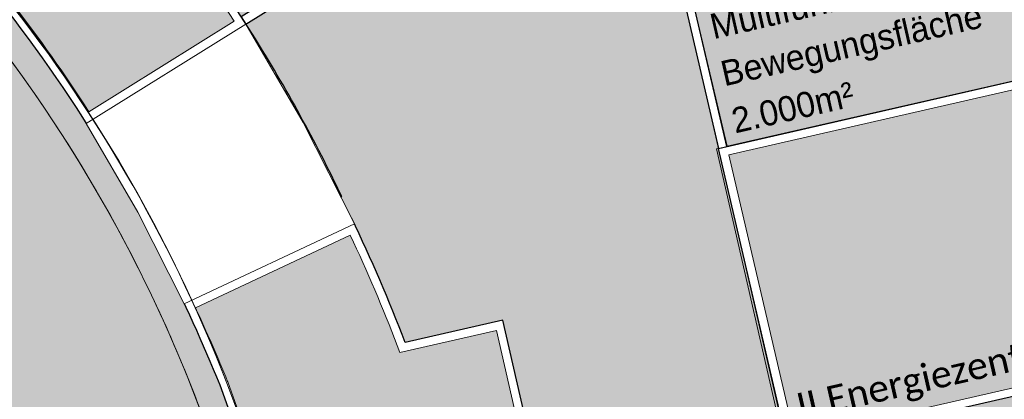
# Model space of a CAD drawing. Header units: metres. Extents: x -862 to 1262, y -354 to 644.
# Tile 294 of 315: x 20 to 78, y 306 to 328. Entities that reach past the tile are written whole.
import ezdxf

# ---------------------------------------------------------------- set-up
doc = ezdxf.new("R2010")
doc.units = ezdxf.units.M
doc.header["$LTSCALE"] = 0.5
doc.set_wipeout_variables(frame=1)
doc.layers.add('DZH_Baufelder Nord_220610', color=7, linetype='Continuous')
doc.layers.add('LPB_Freiraum_220609', color=7, linetype='Continuous')
doc.styles.add('Calibri Light', font='calibril.ttf')
doc.styles.add('Favorit Std Light', font='txt')

# ---------------------------------------------------------------- blocks, each defined once
blk = doc.blocks.new('Slab (2D)-52')
at = {"color": 255, "linetype": 'Continuous', "lineweight": 25, "transparency": 33554687}
blk.add_wipeout([(39.95293510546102, 210.4408517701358), (31.949964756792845, 202.89416603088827), (33.844867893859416, 200.8185245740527), (35.67173811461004, 198.6827599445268), (37.428668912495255, 196.4891010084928), (39.11382676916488, 194.23983705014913), (40.72545306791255, 191.93731538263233), (42.261865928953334, 189.58393889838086), (43.721461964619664, 187.18216356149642), (45.102717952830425, 184.7344958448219), (54.76868046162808, 189.98513092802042), (54.76868046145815, 189.98513092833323), (53.21278287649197, 192.74227393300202), (51.56864017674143, 195.4477220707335), (49.837968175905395, 198.09865195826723), (48.02257298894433, 200.6922971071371), (46.124349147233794, 203.2259508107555), (44.145277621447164, 205.69696896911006), (42.087423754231, 208.10277284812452), (39.95293510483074, 210.44085177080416)], dxfattribs=at)
at = {"color": 7, "linetype": 'Continuous', "lineweight": 25, "transparency": 33554687, "flags": 128}
blk.add_lwpolyline([(39.95293510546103, 210.4408517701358), (31.94996475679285, 202.8941660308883, -0.06470221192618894), (45.10271795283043, 184.7344958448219), (54.76868046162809, 189.9851309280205), (54.76868046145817, 189.9851309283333, 0.0647022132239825), (39.95293510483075, 210.4408517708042), (39.95293510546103, 210.4408517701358)], format="xyb", close=True, dxfattribs=at)
at = {"color": 255, "linetype": 'Continuous', "lineweight": 25, "transparency": 33554687}
blk.add_wipeout([(39.95293510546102, 210.4408517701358), (31.949964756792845, 202.89416603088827), (33.844867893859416, 200.8185245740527), (35.67173811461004, 198.6827599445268), (37.428668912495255, 196.4891010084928), (39.11382676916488, 194.23983705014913), (40.72545306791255, 191.93731538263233), (42.261865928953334, 189.58393889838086), (43.721461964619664, 187.18216356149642), (45.102717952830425, 184.7344958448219), (54.76868046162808, 189.98513092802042), (54.76868046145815, 189.98513092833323), (53.21278287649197, 192.74227393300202), (51.56864017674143, 195.4477220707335), (49.837968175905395, 198.09865195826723), (48.02257298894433, 200.6922971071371), (46.124349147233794, 203.2259508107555), (44.145277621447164, 205.69696896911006), (42.087423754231, 208.10277284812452), (39.95293510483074, 210.44085177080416)], dxfattribs=at)
at = {"color": 7, "linetype": 'Continuous', "lineweight": 25, "transparency": 33554687, "flags": 128}
blk.add_lwpolyline([(39.95293510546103, 210.4408517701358), (31.94996475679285, 202.8941660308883, -0.06470221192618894), (45.10271795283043, 184.7344958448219), (54.76868046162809, 189.9851309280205), (54.76868046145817, 189.9851309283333, 0.0647022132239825), (39.95293510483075, 210.4408517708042), (39.95293510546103, 210.4408517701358)], format="xyb", close=True, dxfattribs=at)
at = {"color": 255, "linetype": 'Continuous', "lineweight": 25, "transparency": 33554687}
blk.add_wipeout([(39.95293510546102, 210.4408517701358), (31.949964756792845, 202.89416603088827), (33.844867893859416, 200.8185245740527), (35.67173811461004, 198.6827599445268), (37.428668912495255, 196.4891010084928), (39.11382676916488, 194.23983705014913), (40.72545306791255, 191.93731538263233), (42.261865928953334, 189.58393889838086), (43.721461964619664, 187.18216356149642), (45.102717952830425, 184.7344958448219), (54.76868046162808, 189.98513092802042), (54.76868046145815, 189.98513092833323), (53.21278287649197, 192.74227393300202), (51.56864017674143, 195.4477220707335), (49.837968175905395, 198.09865195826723), (48.02257298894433, 200.6922971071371), (46.124349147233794, 203.2259508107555), (44.145277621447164, 205.69696896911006), (42.087423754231, 208.10277284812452), (39.95293510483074, 210.44085177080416)], dxfattribs=at)
at = {"color": 7, "linetype": 'Continuous', "lineweight": 25, "transparency": 33554687, "flags": 128}
blk.add_lwpolyline([(39.95293510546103, 210.4408517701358), (31.94996475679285, 202.8941660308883, -0.06470221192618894), (45.10271795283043, 184.7344958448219), (54.76868046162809, 189.9851309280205), (54.76868046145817, 189.9851309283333, 0.0647022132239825), (39.95293510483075, 210.4408517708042), (39.95293510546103, 210.4408517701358)], format="xyb", close=True, dxfattribs=at)
at = {"color": 255, "linetype": 'Continuous', "lineweight": 25, "transparency": 33554687}
blk.add_wipeout([(39.95293510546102, 210.4408517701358), (31.949964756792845, 202.89416603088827), (33.844867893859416, 200.8185245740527), (35.67173811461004, 198.6827599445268), (37.428668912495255, 196.4891010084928), (39.11382676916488, 194.23983705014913), (40.72545306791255, 191.93731538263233), (42.261865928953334, 189.58393889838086), (43.721461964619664, 187.18216356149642), (45.102717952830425, 184.7344958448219), (54.76868046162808, 189.98513092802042), (54.76868046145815, 189.98513092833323), (53.21278287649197, 192.74227393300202), (51.56864017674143, 195.4477220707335), (49.837968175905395, 198.09865195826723), (48.02257298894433, 200.6922971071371), (46.124349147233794, 203.2259508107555), (44.145277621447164, 205.69696896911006), (42.087423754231, 208.10277284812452), (39.95293510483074, 210.44085177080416)], dxfattribs=at)
at = {"color": 7, "linetype": 'Continuous', "lineweight": 25, "transparency": 33554687, "flags": 128}
blk.add_lwpolyline([(39.95293510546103, 210.4408517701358), (31.94996475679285, 202.8941660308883, -0.06470221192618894), (45.10271795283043, 184.7344958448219), (54.76868046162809, 189.9851309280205), (54.76868046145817, 189.9851309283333, 0.0647022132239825), (39.95293510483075, 210.4408517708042), (39.95293510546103, 210.4408517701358)], format="xyb", close=True, dxfattribs=at)
at = {"color": 255, "linetype": 'Continuous', "lineweight": 25, "transparency": 33554687}
blk.add_wipeout([(39.95293510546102, 210.4408517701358), (31.949964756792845, 202.89416603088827), (33.844867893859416, 200.8185245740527), (35.67173811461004, 198.6827599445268), (37.428668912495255, 196.4891010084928), (39.11382676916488, 194.23983705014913), (40.72545306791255, 191.93731538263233), (42.261865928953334, 189.58393889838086), (43.721461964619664, 187.18216356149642), (45.102717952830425, 184.7344958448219), (54.76868046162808, 189.98513092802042), (54.76868046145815, 189.98513092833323), (53.21278287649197, 192.74227393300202), (51.56864017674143, 195.4477220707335), (49.837968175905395, 198.09865195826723), (48.02257298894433, 200.6922971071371), (46.124349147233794, 203.2259508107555), (44.145277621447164, 205.69696896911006), (42.087423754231, 208.10277284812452), (39.95293510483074, 210.44085177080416)], dxfattribs=at)
at = {"color": 7, "linetype": 'Continuous', "lineweight": 25, "transparency": 33554687, "flags": 128}
blk.add_lwpolyline([(39.95293510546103, 210.4408517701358), (31.94996475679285, 202.8941660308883, -0.06470221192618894), (45.10271795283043, 184.7344958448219), (54.76868046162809, 189.9851309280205), (54.76868046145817, 189.9851309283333, 0.0647022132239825), (39.95293510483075, 210.4408517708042), (39.95293510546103, 210.4408517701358)], format="xyb", close=True, dxfattribs=at)
at = {"color": 255, "linetype": 'Continuous', "lineweight": 25, "transparency": 33554687}
blk.add_wipeout([(39.95293510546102, 210.4408517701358), (31.949964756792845, 202.89416603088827), (33.844867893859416, 200.8185245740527), (35.67173811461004, 198.6827599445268), (37.428668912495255, 196.4891010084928), (39.11382676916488, 194.23983705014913), (40.72545306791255, 191.93731538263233), (42.261865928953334, 189.58393889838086), (43.721461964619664, 187.18216356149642), (45.102717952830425, 184.7344958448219), (54.76868046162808, 189.98513092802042), (54.76868046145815, 189.98513092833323), (53.21278287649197, 192.74227393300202), (51.56864017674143, 195.4477220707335), (49.837968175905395, 198.09865195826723), (48.02257298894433, 200.6922971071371), (46.124349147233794, 203.2259508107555), (44.145277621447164, 205.69696896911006), (42.087423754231, 208.10277284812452), (39.95293510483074, 210.44085177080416)], dxfattribs=at)
at = {"color": 7, "linetype": 'Continuous', "lineweight": 25, "transparency": 33554687, "flags": 128}
blk.add_lwpolyline([(39.95293510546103, 210.4408517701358), (31.94996475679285, 202.8941660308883, -0.06470221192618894), (45.10271795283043, 184.7344958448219), (54.76868046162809, 189.9851309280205), (54.76868046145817, 189.9851309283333, 0.0647022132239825), (39.95293510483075, 210.4408517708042), (39.95293510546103, 210.4408517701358)], format="xyb", close=True, dxfattribs=at)
blk = doc.blocks.new('Slab (2D)-53')
at = {"color": 255, "linetype": 'Continuous', "lineweight": 25, "transparency": 33554687}
blk.add_wipeout([(57.040108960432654, 185.5523258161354), (56.452030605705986, 186.75940688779), (55.84746942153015, 187.95831749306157), (55.22653889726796, 189.14883257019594), (54.589355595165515, 190.33072863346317), (53.93603912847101, 191.50378381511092), (53.266712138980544, 192.66777790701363), (52.58150027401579, 193.8224924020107), (51.88053216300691, 194.96771053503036), (51.87259447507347, 194.962773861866), (42.53967895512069, 189.1583670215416), (42.53967895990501, 189.15836701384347), (43.00066960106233, 188.40817559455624), (43.45404418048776, 187.6533570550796), (43.89975625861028, 186.89398871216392), (44.33776018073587, 186.1301483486), (44.76801108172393, 185.3619142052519), (45.190464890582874, 184.58936497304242), (45.60507833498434, 183.81257978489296), (46.01180894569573, 183.0316382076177), (46.01180894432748, 183.03163821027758)], dxfattribs=at)
at = {"color": 7, "linetype": 'Continuous', "lineweight": 25, "transparency": 33554687, "flags": 128}
blk.add_lwpolyline([(57.04010896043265, 185.5523258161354, 0.02740940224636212), (51.88053216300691, 194.9677105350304), (51.87259447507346, 194.962773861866), (42.53967895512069, 189.1583670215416), (42.53967895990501, 189.1583670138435, -0.02024448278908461), (46.01180894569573, 183.0316382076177), (46.01180894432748, 183.0316382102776)], format="xyb", close=True, dxfattribs=at)
at = {"color": 255, "linetype": 'Continuous', "lineweight": 25, "transparency": 33554687}
blk.add_wipeout([(57.040108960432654, 185.5523258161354), (56.452030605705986, 186.75940688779), (55.84746942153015, 187.95831749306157), (55.22653889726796, 189.14883257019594), (54.589355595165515, 190.33072863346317), (53.93603912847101, 191.50378381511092), (53.266712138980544, 192.66777790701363), (52.58150027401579, 193.8224924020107), (51.88053216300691, 194.96771053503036), (51.87259447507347, 194.962773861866), (42.53967895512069, 189.1583670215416), (42.53967895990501, 189.15836701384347), (43.00066960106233, 188.40817559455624), (43.45404418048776, 187.6533570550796), (43.89975625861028, 186.89398871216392), (44.33776018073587, 186.1301483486), (44.76801108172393, 185.3619142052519), (45.190464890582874, 184.58936497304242), (45.60507833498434, 183.81257978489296), (46.01180894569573, 183.0316382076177), (46.01180894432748, 183.03163821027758)], dxfattribs=at)
at = {"color": 7, "linetype": 'Continuous', "lineweight": 25, "transparency": 33554687, "flags": 128}
blk.add_lwpolyline([(57.04010896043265, 185.5523258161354, 0.02740940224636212), (51.88053216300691, 194.9677105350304), (51.87259447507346, 194.962773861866), (42.53967895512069, 189.1583670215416), (42.53967895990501, 189.1583670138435, -0.02024448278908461), (46.01180894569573, 183.0316382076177), (46.01180894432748, 183.0316382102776)], format="xyb", close=True, dxfattribs=at)
at = {"color": 255, "linetype": 'Continuous', "lineweight": 25, "transparency": 33554687}
blk.add_wipeout([(57.040108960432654, 185.5523258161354), (56.452030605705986, 186.75940688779), (55.84746942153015, 187.95831749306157), (55.22653889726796, 189.14883257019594), (54.589355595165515, 190.33072863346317), (53.93603912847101, 191.50378381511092), (53.266712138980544, 192.66777790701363), (52.58150027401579, 193.8224924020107), (51.88053216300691, 194.96771053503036), (51.87259447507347, 194.962773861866), (42.53967895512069, 189.1583670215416), (42.53967895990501, 189.15836701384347), (43.00066960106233, 188.40817559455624), (43.45404418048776, 187.6533570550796), (43.89975625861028, 186.89398871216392), (44.33776018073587, 186.1301483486), (44.76801108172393, 185.3619142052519), (45.190464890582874, 184.58936497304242), (45.60507833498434, 183.81257978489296), (46.01180894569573, 183.0316382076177), (46.01180894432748, 183.03163821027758)], dxfattribs=at)
at = {"color": 7, "linetype": 'Continuous', "lineweight": 25, "transparency": 33554687, "flags": 128}
blk.add_lwpolyline([(57.04010896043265, 185.5523258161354, 0.02740940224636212), (51.88053216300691, 194.9677105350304), (51.87259447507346, 194.962773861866), (42.53967895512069, 189.1583670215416), (42.53967895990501, 189.1583670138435, -0.02024448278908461), (46.01180894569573, 183.0316382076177), (46.01180894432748, 183.0316382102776)], format="xyb", close=True, dxfattribs=at)
at = {"color": 255, "linetype": 'Continuous', "lineweight": 25, "transparency": 33554687}
blk.add_wipeout([(57.040108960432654, 185.5523258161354), (56.452030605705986, 186.75940688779), (55.84746942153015, 187.95831749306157), (55.22653889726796, 189.14883257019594), (54.589355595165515, 190.33072863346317), (53.93603912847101, 191.50378381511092), (53.266712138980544, 192.66777790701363), (52.58150027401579, 193.8224924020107), (51.88053216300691, 194.96771053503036), (51.87259447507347, 194.962773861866), (42.53967895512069, 189.1583670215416), (42.53967895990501, 189.15836701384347), (43.00066960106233, 188.40817559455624), (43.45404418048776, 187.6533570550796), (43.89975625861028, 186.89398871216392), (44.33776018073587, 186.1301483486), (44.76801108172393, 185.3619142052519), (45.190464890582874, 184.58936497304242), (45.60507833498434, 183.81257978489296), (46.01180894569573, 183.0316382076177), (46.01180894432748, 183.03163821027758)], dxfattribs=at)
at = {"color": 7, "linetype": 'Continuous', "lineweight": 25, "transparency": 33554687, "flags": 128}
blk.add_lwpolyline([(57.04010896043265, 185.5523258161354, 0.02740940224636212), (51.88053216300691, 194.9677105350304), (51.87259447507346, 194.962773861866), (42.53967895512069, 189.1583670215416), (42.53967895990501, 189.1583670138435, -0.02024448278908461), (46.01180894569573, 183.0316382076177), (46.01180894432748, 183.0316382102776)], format="xyb", close=True, dxfattribs=at)
at = {"color": 255, "linetype": 'Continuous', "lineweight": 25, "transparency": 33554687}
blk.add_wipeout([(57.040108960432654, 185.5523258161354), (56.452030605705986, 186.75940688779), (55.84746942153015, 187.95831749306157), (55.22653889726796, 189.14883257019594), (54.589355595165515, 190.33072863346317), (53.93603912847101, 191.50378381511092), (53.266712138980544, 192.66777790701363), (52.58150027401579, 193.8224924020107), (51.88053216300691, 194.96771053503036), (51.87259447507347, 194.962773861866), (42.53967895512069, 189.1583670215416), (42.53967895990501, 189.15836701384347), (43.00066960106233, 188.40817559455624), (43.45404418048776, 187.6533570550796), (43.89975625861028, 186.89398871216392), (44.33776018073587, 186.1301483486), (44.76801108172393, 185.3619142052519), (45.190464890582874, 184.58936497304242), (45.60507833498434, 183.81257978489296), (46.01180894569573, 183.0316382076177), (46.01180894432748, 183.03163821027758)], dxfattribs=at)
at = {"color": 7, "linetype": 'Continuous', "lineweight": 25, "transparency": 33554687, "flags": 128}
blk.add_lwpolyline([(57.04010896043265, 185.5523258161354, 0.02740940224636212), (51.88053216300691, 194.9677105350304), (51.87259447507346, 194.962773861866), (42.53967895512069, 189.1583670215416), (42.53967895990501, 189.1583670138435, -0.02024448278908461), (46.01180894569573, 183.0316382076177), (46.01180894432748, 183.0316382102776)], format="xyb", close=True, dxfattribs=at)
at = {"color": 255, "linetype": 'Continuous', "lineweight": 25, "transparency": 33554687}
blk.add_wipeout([(57.040108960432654, 185.5523258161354), (56.452030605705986, 186.75940688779), (55.84746942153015, 187.95831749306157), (55.22653889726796, 189.14883257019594), (54.589355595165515, 190.33072863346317), (53.93603912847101, 191.50378381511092), (53.266712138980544, 192.66777790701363), (52.58150027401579, 193.8224924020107), (51.88053216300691, 194.96771053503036), (51.87259447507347, 194.962773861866), (42.53967895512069, 189.1583670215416), (42.53967895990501, 189.15836701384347), (43.00066960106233, 188.40817559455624), (43.45404418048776, 187.6533570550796), (43.89975625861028, 186.89398871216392), (44.33776018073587, 186.1301483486), (44.76801108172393, 185.3619142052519), (45.190464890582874, 184.58936497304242), (45.60507833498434, 183.81257978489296), (46.01180894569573, 183.0316382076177), (46.01180894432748, 183.03163821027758)], dxfattribs=at)
at = {"color": 7, "linetype": 'Continuous', "lineweight": 25, "transparency": 33554687, "flags": 128}
blk.add_lwpolyline([(57.04010896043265, 185.5523258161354, 0.02740940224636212), (51.88053216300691, 194.9677105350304), (51.87259447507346, 194.962773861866), (42.53967895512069, 189.1583670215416), (42.53967895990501, 189.1583670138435, -0.02024448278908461), (46.01180894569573, 183.0316382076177), (46.01180894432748, 183.0316382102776)], format="xyb", close=True, dxfattribs=at)
blk = doc.blocks.new('Slab (2D)-60')
at = {"color": 255, "linetype": 'Continuous', "lineweight": 25, "transparency": 33554687}
blk.add_wipeout([(75.29929442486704, 206.75992884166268), (74.3737033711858, 210.5479153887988), (73.96905299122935, 210.2955863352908), (79.06171778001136, 188.37551559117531), (79.54874641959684, 188.48866639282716), (75.30068031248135, 206.77337851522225)], dxfattribs=at)
at = {"color": 7, "linetype": 'Continuous', "lineweight": 25, "transparency": 33554687, "flags": 128}
blk.add_lwpolyline([(75.29929442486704, 206.7599288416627), (74.3737033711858, 210.5479153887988), (73.96905299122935, 210.2955863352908), (79.06171778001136, 188.3755155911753), (79.54874641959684, 188.4886663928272), (75.30068031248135, 206.7733785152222)], dxfattribs=at)
blk = doc.blocks.new('Slab (2D)-65')
at = {"color": 255, "linetype": 'Continuous', "lineweight": 25, "transparency": 33554687}
blk.add_wipeout([(66.45550639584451, 178.32488153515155), (60.746506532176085, 177.01976118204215), (60.38895338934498, 177.93885170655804), (60.022169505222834, 178.85429762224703), (59.64619202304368, 179.7660062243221), (59.26105901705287, 180.673885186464), (58.86680948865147, 181.57784257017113), (58.46348336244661, 182.47778683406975), (58.051121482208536, 183.37362684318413), (57.62976560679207, 184.265271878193), (46.60168411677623, 181.74421816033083), (47.04985805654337, 180.8606030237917), (47.4879402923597, 179.97194136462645), (47.915874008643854, 179.07834843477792), (48.333603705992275, 178.17994012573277), (48.741075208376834, 177.27683295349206), (49.13823567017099, 176.3691440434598), (49.52503358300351, 175.45699111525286), (49.90141878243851, 174.54049246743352), (51.440136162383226, 170.22781600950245), (52.61072254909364, 165.81286526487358), (53.06462818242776, 163.98044484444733), (59.61909159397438, 165.47884453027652), (68.90688282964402, 167.60159591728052)], dxfattribs=at)
at = {"color": 7, "linetype": 'Continuous', "lineweight": 25, "transparency": 33554687, "flags": 128}
blk.add_lwpolyline([(66.4555063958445, 178.3248815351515), (60.74650653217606, 177.0197611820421, 0.02012913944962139), (57.62976560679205, 184.265271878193), (46.60168411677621, 181.7442181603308, -0.02278050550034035), (49.9014187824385, 174.5404924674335), (51.4401361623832, 170.2278160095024), (52.61072254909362, 165.8128652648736), (53.06462818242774, 163.9804448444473), (59.61909159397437, 165.4788445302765), (68.90688282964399, 167.6015959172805)], format="xyb", close=True, dxfattribs=at)
at = {"color": 255, "linetype": 'Continuous', "lineweight": 25, "transparency": 33554687}
blk.add_wipeout([(66.45550639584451, 178.32488153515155), (60.746506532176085, 177.01976118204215), (60.38895338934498, 177.93885170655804), (60.022169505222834, 178.85429762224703), (59.64619202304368, 179.7660062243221), (59.26105901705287, 180.673885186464), (58.86680948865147, 181.57784257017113), (58.46348336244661, 182.47778683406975), (58.051121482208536, 183.37362684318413), (57.62976560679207, 184.265271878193), (46.60168411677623, 181.74421816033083), (47.04985805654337, 180.8606030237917), (47.4879402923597, 179.97194136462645), (47.915874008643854, 179.07834843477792), (48.333603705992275, 178.17994012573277), (48.741075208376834, 177.27683295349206), (49.13823567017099, 176.3691440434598), (49.52503358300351, 175.45699111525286), (49.90141878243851, 174.54049246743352), (51.440136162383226, 170.22781600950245), (52.61072254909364, 165.81286526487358), (53.06462818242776, 163.98044484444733), (59.61909159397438, 165.47884453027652), (68.90688282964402, 167.60159591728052)], dxfattribs=at)
at = {"color": 7, "linetype": 'Continuous', "lineweight": 25, "transparency": 33554687, "flags": 128}
blk.add_lwpolyline([(66.4555063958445, 178.3248815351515), (60.74650653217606, 177.0197611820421, 0.02012913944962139), (57.62976560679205, 184.265271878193), (46.60168411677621, 181.7442181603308, -0.02278050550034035), (49.9014187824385, 174.5404924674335), (51.4401361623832, 170.2278160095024), (52.61072254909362, 165.8128652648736), (53.06462818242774, 163.9804448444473), (59.61909159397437, 165.4788445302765), (68.90688282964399, 167.6015959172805)], format="xyb", close=True, dxfattribs=at)
at = {"color": 255, "linetype": 'Continuous', "lineweight": 25, "transparency": 33554687}
blk.add_wipeout([(66.45550639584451, 178.32488153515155), (60.746506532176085, 177.01976118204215), (60.38895338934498, 177.93885170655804), (60.022169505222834, 178.85429762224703), (59.64619202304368, 179.7660062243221), (59.26105901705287, 180.673885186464), (58.86680948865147, 181.57784257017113), (58.46348336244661, 182.47778683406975), (58.051121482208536, 183.37362684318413), (57.62976560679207, 184.265271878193), (46.60168411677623, 181.74421816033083), (47.04985805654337, 180.8606030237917), (47.4879402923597, 179.97194136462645), (47.915874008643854, 179.07834843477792), (48.333603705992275, 178.17994012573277), (48.741075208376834, 177.27683295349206), (49.13823567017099, 176.3691440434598), (49.52503358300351, 175.45699111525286), (49.90141878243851, 174.54049246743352), (51.440136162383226, 170.22781600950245), (52.61072254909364, 165.81286526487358), (53.06462818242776, 163.98044484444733), (59.61909159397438, 165.47884453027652), (68.90688282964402, 167.60159591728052)], dxfattribs=at)
at = {"color": 7, "linetype": 'Continuous', "lineweight": 25, "transparency": 33554687, "flags": 128}
blk.add_lwpolyline([(66.4555063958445, 178.3248815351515), (60.74650653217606, 177.0197611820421, 0.02012913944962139), (57.62976560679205, 184.265271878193), (46.60168411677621, 181.7442181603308, -0.02278050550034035), (49.9014187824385, 174.5404924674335), (51.4401361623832, 170.2278160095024), (52.61072254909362, 165.8128652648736), (53.06462818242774, 163.9804448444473), (59.61909159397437, 165.4788445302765), (68.90688282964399, 167.6015959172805)], format="xyb", close=True, dxfattribs=at)
at = {"color": 255, "linetype": 'Continuous', "lineweight": 25, "transparency": 33554687}
blk.add_wipeout([(66.45550639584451, 178.32488153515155), (60.746506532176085, 177.01976118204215), (60.38895338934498, 177.93885170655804), (60.022169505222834, 178.85429762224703), (59.64619202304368, 179.7660062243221), (59.26105901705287, 180.673885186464), (58.86680948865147, 181.57784257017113), (58.46348336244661, 182.47778683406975), (58.051121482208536, 183.37362684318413), (57.62976560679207, 184.265271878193), (46.60168411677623, 181.74421816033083), (47.04985805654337, 180.8606030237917), (47.4879402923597, 179.97194136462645), (47.915874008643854, 179.07834843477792), (48.333603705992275, 178.17994012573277), (48.741075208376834, 177.27683295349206), (49.13823567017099, 176.3691440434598), (49.52503358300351, 175.45699111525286), (49.90141878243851, 174.54049246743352), (51.440136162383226, 170.22781600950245), (52.61072254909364, 165.81286526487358), (53.06462818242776, 163.98044484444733), (59.61909159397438, 165.47884453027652), (68.90688282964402, 167.60159591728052)], dxfattribs=at)
at = {"color": 7, "linetype": 'Continuous', "lineweight": 25, "transparency": 33554687, "flags": 128}
blk.add_lwpolyline([(66.4555063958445, 178.3248815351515), (60.74650653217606, 177.0197611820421, 0.02012913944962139), (57.62976560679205, 184.265271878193), (46.60168411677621, 181.7442181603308, -0.02278050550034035), (49.9014187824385, 174.5404924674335), (51.4401361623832, 170.2278160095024), (52.61072254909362, 165.8128652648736), (53.06462818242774, 163.9804448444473), (59.61909159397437, 165.4788445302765), (68.90688282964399, 167.6015959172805)], format="xyb", close=True, dxfattribs=at)
at = {"color": 255, "linetype": 'Continuous', "lineweight": 25, "transparency": 33554687}
blk.add_wipeout([(66.45550639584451, 178.32488153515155), (60.746506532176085, 177.01976118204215), (60.38895338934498, 177.93885170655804), (60.022169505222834, 178.85429762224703), (59.64619202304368, 179.7660062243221), (59.26105901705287, 180.673885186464), (58.86680948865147, 181.57784257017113), (58.46348336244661, 182.47778683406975), (58.051121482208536, 183.37362684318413), (57.62976560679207, 184.265271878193), (46.60168411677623, 181.74421816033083), (47.04985805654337, 180.8606030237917), (47.4879402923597, 179.97194136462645), (47.915874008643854, 179.07834843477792), (48.333603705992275, 178.17994012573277), (48.741075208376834, 177.27683295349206), (49.13823567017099, 176.3691440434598), (49.52503358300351, 175.45699111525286), (49.90141878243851, 174.54049246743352), (51.440136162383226, 170.22781600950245), (52.61072254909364, 165.81286526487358), (53.06462818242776, 163.98044484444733), (59.61909159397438, 165.47884453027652), (68.90688282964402, 167.60159591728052)], dxfattribs=at)
at = {"color": 7, "linetype": 'Continuous', "lineweight": 25, "transparency": 33554687, "flags": 128}
blk.add_lwpolyline([(66.4555063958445, 178.3248815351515), (60.74650653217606, 177.0197611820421, 0.02012913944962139), (57.62976560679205, 184.265271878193), (46.60168411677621, 181.7442181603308, -0.02278050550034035), (49.9014187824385, 174.5404924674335), (51.4401361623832, 170.2278160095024), (52.61072254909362, 165.8128652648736), (53.06462818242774, 163.9804448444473), (59.61909159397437, 165.4788445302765), (68.90688282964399, 167.6015959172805)], format="xyb", close=True, dxfattribs=at)
at = {"color": 255, "linetype": 'Continuous', "lineweight": 25, "transparency": 33554687}
blk.add_wipeout([(66.45550639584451, 178.32488153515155), (60.746506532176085, 177.01976118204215), (60.38895338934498, 177.93885170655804), (60.022169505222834, 178.85429762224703), (59.64619202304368, 179.7660062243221), (59.26105901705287, 180.673885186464), (58.86680948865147, 181.57784257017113), (58.46348336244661, 182.47778683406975), (58.051121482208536, 183.37362684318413), (57.62976560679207, 184.265271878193), (46.60168411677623, 181.74421816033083), (47.04985805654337, 180.8606030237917), (47.4879402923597, 179.97194136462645), (47.915874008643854, 179.07834843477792), (48.333603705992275, 178.17994012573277), (48.741075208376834, 177.27683295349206), (49.13823567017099, 176.3691440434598), (49.52503358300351, 175.45699111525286), (49.90141878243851, 174.54049246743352), (51.440136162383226, 170.22781600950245), (52.61072254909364, 165.81286526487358), (53.06462818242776, 163.98044484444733), (59.61909159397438, 165.47884453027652), (68.90688282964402, 167.60159591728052)], dxfattribs=at)
at = {"color": 7, "linetype": 'Continuous', "lineweight": 25, "transparency": 33554687, "flags": 128}
blk.add_lwpolyline([(66.4555063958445, 178.3248815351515), (60.74650653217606, 177.0197611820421, 0.02012913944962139), (57.62976560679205, 184.265271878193), (46.60168411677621, 181.7442181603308, -0.02278050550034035), (49.9014187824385, 174.5404924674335), (51.4401361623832, 170.2278160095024), (52.61072254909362, 165.8128652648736), (53.06462818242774, 163.9804448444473), (59.61909159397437, 165.4788445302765), (68.90688282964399, 167.6015959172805)], format="xyb", close=True, dxfattribs=at)
blk = doc.blocks.new('6x11 schräg-2 (2D)')
at = {"color": 255, "linetype": 'Continuous', "lineweight": 18, "transparency": 33554687}
blk.add_wipeout([(-12.717931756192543, -4.594049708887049), (-12.91573411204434, 2.0594156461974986), (-12.717931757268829, 8.712881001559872), (-1.7373587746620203, 8.059415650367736), (-1.9157341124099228, 2.059415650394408), (-1.7373587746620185, -3.940584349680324)], dxfattribs=at)
at = {"color": 251, "linetype": 'Continuous', "lineweight": 18, "true_color": 0x4f4f4f, "transparency": 33554687, "flags": 128}
blk.add_lwpolyline([(-12.71793175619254, -4.594049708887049), (-12.91573411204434, 2.059415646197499), (-12.71793175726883, 8.712881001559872), (-1.737358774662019, 8.059415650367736), (-1.915734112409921, 2.059415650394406), (-1.737358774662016, -3.940584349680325)], close=True, dxfattribs=at)
blk = doc.blocks.new('Slab (2D)-67')
at = {"color": 255, "linetype": 'Continuous', "lineweight": 9, "transparency": 33554687}
blk.add_wipeout([(83.1399802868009, 170.84379080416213), (108.23252777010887, 176.58509127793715), (104.1542652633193, 194.11681606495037), (79.06171778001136, 188.37551559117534)], dxfattribs=at)
at = {"color": 8, "linetype": 'Continuous', "lineweight": 9, "true_color": 0x777777, "transparency": 33554687, "flags": 128}
blk.add_lwpolyline([(83.13998028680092, 170.8437908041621), (108.2325277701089, 176.5850912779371), (104.1542652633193, 194.1168160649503), (79.06171778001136, 188.3755155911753)], close=True, dxfattribs=at)
at = {"color": 255, "linetype": 'Continuous', "lineweight": 9, "transparency": 33554687}
blk.add_wipeout([(83.1399802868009, 170.84379080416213), (108.23252777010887, 176.58509127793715), (104.1542652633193, 194.11681606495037), (79.06171778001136, 188.37551559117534)], dxfattribs=at)
at = {"color": 8, "linetype": 'Continuous', "lineweight": 9, "true_color": 0x777777, "transparency": 33554687, "flags": 128}
blk.add_lwpolyline([(83.13998028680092, 170.8437908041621), (108.2325277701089, 176.5850912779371), (104.1542652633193, 194.1168160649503), (79.06171778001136, 188.3755155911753)], close=True, dxfattribs=at)
at = {"color": 255, "linetype": 'Continuous', "lineweight": 9, "transparency": 33554687}
blk.add_wipeout([(83.1399802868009, 170.84379080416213), (108.23252777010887, 176.58509127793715), (104.1542652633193, 194.11681606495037), (79.06171778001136, 188.37551559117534)], dxfattribs=at)
at = {"color": 8, "linetype": 'Continuous', "lineweight": 9, "true_color": 0x777777, "transparency": 33554687, "flags": 128}
blk.add_lwpolyline([(83.13998028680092, 170.8437908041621), (108.2325277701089, 176.5850912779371), (104.1542652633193, 194.1168160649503), (79.06171778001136, 188.3755155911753)], close=True, dxfattribs=at)
blk = doc.blocks.new('Group-23')
at = {"color": 8, "true_color": 0x777777, "transparency": 33554687}
blk.add_blockref('Slab (2D)-67', (0, 0), dxfattribs=at)
at = {"color": 255, "linetype": 'Continuous', "lineweight": 25, "transparency": 33554687}
blk.add_wipeout([(79.06171778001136, 188.37551559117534), (104.1542652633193, 194.11681606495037), (108.23252777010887, 176.58509127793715), (83.1399802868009, 170.84379080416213)], dxfattribs=at)
at = {"linetype": 'Continuous', "lineweight": 0, "true_color": 0xfbf8f0, "transparency": 33554661}
blk.add_hatch(color=7, dxfattribs=at).paths.add_polyline_path([(79.66055727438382, 187.9994952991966), (103.7782449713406, 193.5179765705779), (107.6336882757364, 176.9611115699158), (83.51600057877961, 171.4426302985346)])
at = {"color": 7, "linetype": 'Continuous', "lineweight": 25, "transparency": 33554687, "flags": 128}
blk.add_lwpolyline([(79.06171778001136, 188.3755155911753), (104.1542652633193, 194.1168160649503), (108.2325277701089, 176.5850912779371), (83.13998028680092, 170.8437908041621)], close=True, dxfattribs=at)
at = {"color": 9, "linetype": 'Continuous', "lineweight": 9, "transparency": 33554661, "flags": 128}
blk.add_lwpolyline([(79.66055727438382, 187.9994952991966), (103.7782449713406, 193.5179765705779), (107.6336882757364, 176.9611115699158), (83.51600057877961, 171.4426302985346)], close=True, dxfattribs=at)
at = {"color": 7, "transparency": 33554687, "insert": (83.18035439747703, 172.9111211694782), "char_height": 1.559479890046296, "width": 22.80231189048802, "attachment_point": 4, "rotation": 12.874672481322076, "line_spacing_factor": 1.163780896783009, "style": 'Calibri Light'}
blk.add_mtext(' II Energiezentrale', dxfattribs=at)
blk = doc.blocks.new('Slab (2D)-70')
at = {"color": 255, "linetype": 'Continuous', "lineweight": 25, "transparency": 33554687}
blk.add_wipeout([(51.4265629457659, 195.6494520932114), (74.49864742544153, 210.0365811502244), (74.37370337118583, 210.5479153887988), (51.16199898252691, 196.07372312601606)], dxfattribs=at)
at = {"color": 7, "linetype": 'Continuous', "lineweight": 25, "transparency": 33554687, "flags": 128}
blk.add_lwpolyline([(51.42656294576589, 195.6494520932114), (74.49864742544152, 210.0365811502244), (74.37370337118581, 210.5479153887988), (51.1619989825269, 196.0737231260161)], close=True, dxfattribs=at)

msp = doc.modelspace()

# ---------------------------------------------------------------- hatches: boundary and pattern name
at = {"layer": 'DZH_Baufelder Nord_220610', "linetype": 'Continuous', "lineweight": 0, "true_color": 0xffe3b9, "transparency": 33554687}
msp.add_hatch(color=254, dxfattribs=at).paths.add_polyline_path([(37.73305841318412, 383.1581972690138), (25.72828625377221, 364.9480071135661), (56.5526468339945, 343.1223962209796), (61.74231721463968, 321.0586092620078), (86.33681697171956, 326.6765301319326), (78.87369778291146, 358.8217257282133), (104.3938816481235, 364.7508006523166), (101.1439840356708, 378.7391522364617), (50.46547640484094, 366.9650729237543), (46.24395634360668, 385.1355243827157)])
at = {"layer": 'DZH_Baufelder Nord_220610', "linetype": 'Continuous', "lineweight": 0, "true_color": 0xdce9e4, "transparency": 33554687}
h = msp.add_hatch(color=254, dxfattribs=at)
edge = h.paths.add_edge_path()
edge.add_line((26.16395745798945, 364.6394299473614), (8.057760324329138, 339.0901706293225))
edge.add_arc((-48.62095668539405, 275.7465855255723), 84.99933373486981, 27.566491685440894, 48.17838451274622, ccw=False)
edge.add_line((26.72877475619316, 315.0823797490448), (26.73128566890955, 315.082953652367))
edge.add_line((26.73128566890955, 315.082953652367), (26.72944244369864, 315.0811007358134))
edge.add_arc((-48.62148940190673, 275.7461711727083), 84.99999773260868, 16.260019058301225, 27.565600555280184, ccw=False)
edge.add_line((32.97858553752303, 299.5459061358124), (34.73577971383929, 292.4521001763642))
edge.add_line((34.73577971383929, 292.4521001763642), (34.75871008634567, 292.3704121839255))
edge.add_line((34.75871008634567, 292.3704121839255), (35.01268922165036, 291.2303150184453))
edge.add_line((35.01268922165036, 291.2303150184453), (66.39775795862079, 298.5520506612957))
edge.add_line((66.39775795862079, 298.5520506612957), (56.05581821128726, 343.4702628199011))
edge.add_line((56.05581821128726, 343.4702628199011), (26.16395745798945, 364.6394299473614))
edge = h.paths.add_edge_path()
edge.add_line((11.07702807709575, 339.0319283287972), (11.09562003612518, 338.9868625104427))
edge.add_arc((-48.62162807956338, 275.7460219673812), 86.98019104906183, 46.64146775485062, 46.69013595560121)
edge.add_line((11.04188044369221, 339.037564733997), (11.07702807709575, 339.0319283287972))
at = {"layer": 'DZH_Baufelder Nord_220610', "linetype": 'Continuous', "lineweight": 0, "true_color": 0xfff9e0, "transparency": 33554687}
h = msp.add_hatch(color=7, dxfattribs=at)
edge = h.paths.add_edge_path()
edge.add_arc((-48.6262671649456, 275.7610327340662), 84.9882409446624, 16.038728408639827, 38.48124463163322, ccw=False)
edge.add_line((33.05382031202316, 299.2421827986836), (32.97858553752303, 299.5459061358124))
edge.add_arc((-48.62148940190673, 275.7461711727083), 84.99999773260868, 16.26001905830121, 27.56560055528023)
edge.add_line((26.72944244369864, 315.0811007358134), (26.73128566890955, 315.082953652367))
edge.add_line((26.73128566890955, 315.082953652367), (26.72877475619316, 315.0823797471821))
edge.add_arc((-48.31645094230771, 275.9054970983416), 84.65585646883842, 27.56652378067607, 38.53518444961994)
at = {"layer": 'DZH_Baufelder Nord_220610', "linetype": 'Continuous', "lineweight": 0, "true_color": 0xdce9e4, "transparency": 33554687}
msp.add_hatch(color=254, dxfattribs=at).paths.add_polyline_path([(86.11543978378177, 303.0408931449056), (86.1153519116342, 303.0412775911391), (91.14573036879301, 304.1910479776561), (91.16878836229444, 304.0918007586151), (124.8801583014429, 311.9239245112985), (123.7277215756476, 316.8842931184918), (90.41507947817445, 309.1448053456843), (86.40446264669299, 326.6917179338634), (61.13522953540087, 320.9156896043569), (66.25817517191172, 298.5022098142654)])

# ---------------------------------------------------------------- linework, layer by layer
at = {"layer": 'DZH_Baufelder Nord_220610', "color": 255, "linetype": 'Continuous', "lineweight": 9, "transparency": 33554687, "flags": 128}
msp.add_lwpolyline([(37.73305841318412, 383.1581972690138), (25.72828625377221, 364.9480071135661), (56.5526468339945, 343.1223962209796), (61.74231721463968, 321.0586092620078), (86.33681697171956, 326.6765301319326), (78.87369778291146, 358.8217257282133), (104.3938816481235, 364.7508006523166), (101.1439840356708, 378.7391522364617), (50.46547640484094, 366.9650729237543), (46.24395634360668, 385.1355243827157)], close=True, dxfattribs=at)
at = {"layer": 'DZH_Baufelder Nord_220610', "color": 255, "linetype": 'Continuous', "lineweight": 18, "transparency": 33554687, "elevation": -12285434.42021632, "flags": 128}
msp.add_lwpolyline([(26.16395745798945, 364.6394299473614), (8.057760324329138, 339.0901706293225, -0.09017962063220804), (26.72877475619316, 315.0823797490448), (26.73128566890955, 315.082953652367), (26.72944244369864, 315.0811007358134, -0.04936995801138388), (32.97858553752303, 299.5459061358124), (34.73577971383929, 292.4521001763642), (34.75871008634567, 292.3704121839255), (35.01268922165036, 291.2303150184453), (66.39775795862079, 298.5520506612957), (56.05581821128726, 343.4702628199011)], format="xyb", close=True, dxfattribs=at)
at = {"layer": 'DZH_Baufelder Nord_220610', "color": 255, "linetype": 'Continuous', "lineweight": 18, "transparency": 33554687, "flags": 128}
msp.add_lwpolyline([(86.11543978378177, 303.0408931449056), (86.1153519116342, 303.0412775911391), (91.14573036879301, 304.1910479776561), (91.16878836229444, 304.0918007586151), (124.8801583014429, 311.9239245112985), (123.7277215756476, 316.8842931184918), (90.41507947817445, 309.1448053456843), (86.40446264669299, 326.6917179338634), (61.13522953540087, 320.9156896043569), (66.25817517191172, 298.5022098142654)], close=True, dxfattribs=at)
at = {"layer": 'DZH_Baufelder Nord_220610', "color": 252, "linetype": 'Continuous', "true_color": 0x8ea381, "transparency": 33554687}
for points in [[(124.1892459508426, 312.3464647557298), (124.9094551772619, 311.8978015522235), (36.90201831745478, 292.068375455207), (36.45335511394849, 291.3481662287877)], [(124.909455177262, 311.8978015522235), (124.1892459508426, 312.3464647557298), (36.45335511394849, 291.3481662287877), (36.90201831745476, 292.068375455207)]]:
    msp.add_solid(points, dxfattribs=at)

# ---------------------------------------------------------------- next in the draw order: block references
at = {"layer": 'DZH_Baufelder Nord_220610', "color": 7, "transparency": 33554687}
for name in ['Slab (2D)-60', 'Slab (2D)-52']:
    msp.add_blockref(name, (-17.81744829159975, 132.5597140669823), dxfattribs=at)

# ---------------------------------------------------------------- next in the draw order: hatches: boundary and pattern name
at = {"layer": 'LPB_Freiraum_220609', "linetype": 'Continuous', "lineweight": 0, "true_color": 0x636466, "transparency": 33554687}
h = msp.add_hatch(color=251, dxfattribs=at)
edge = h.paths.add_edge_path()
edge.add_line((20.80301757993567, 289.71298008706), (20.51129818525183, 289.6419431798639))
edge.add_arc((-48.61258889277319, 275.7393367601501), 70.50811463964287, 11.37194914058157, 98.77239431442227)
edge.add_arc((-48.61258889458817, 275.7393367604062), 70.508114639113, 98.77239431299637, 186.1728394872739)
edge.add_line((-118.7119008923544, 268.1577348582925), (-119.0102002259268, 268.1258364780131))
edge.add_arc((-48.612588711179, 275.7393370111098), 70.80811462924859, 98.77715212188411, 186.1725466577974, ccw=False)
edge.add_arc((-48.6125887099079, 275.7393370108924), 70.80811462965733, 11.381757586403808, 98.77715212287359, ccw=False)

# ---------------------------------------------------------------- next in the draw order: linework, layer by layer
at = {"layer": 'LPB_Freiraum_220609', "color": 255, "linetype": 'Continuous', "lineweight": 25, "transparency": 33554687, "elevation": 62.7, "flags": 128}
msp.add_lwpolyline([(20.80301757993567, 289.71298008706), (20.51129818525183, 289.6419431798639, 0.4009863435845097), (-59.36575890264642, 345.4226458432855, 0.4009863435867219), (-118.7119008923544, 268.1577348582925), (-119.0102002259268, 268.1258364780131, -0.4009607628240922), (-59.41732266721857, 345.7182396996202, -0.4009607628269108)], format="xyb", close=True, dxfattribs=at)

# ---------------------------------------------------------------- next in the draw order: block references
at = {"layer": 'DZH_Baufelder Nord_220610', "color": 7, "transparency": 33554687}
msp.add_blockref('Slab (2D)-53', (-17.81744829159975, 132.5597140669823), dxfattribs=at)

# ---------------------------------------------------------------- next in the draw order: texts
at = {"layer": 'DZH_Baufelder Nord_220610', "color": 7, "transparency": 33554687, "insert": (60.08897950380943, 328.6373058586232), "char_height": 1.477256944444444, "attachment_point": 1, "rotation": 12.87467234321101, "line_spacing_factor": 1.147994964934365, "style": 'Favorit Std Light'}
msp.add_mtext(' Multifunktionale\\P Bewegungsfläche\\P 2.000m²', dxfattribs=at)

# ---------------------------------------------------------------- next in the draw order: block references
at = {"layer": 'DZH_Baufelder Nord_220610', "color": 7, "transparency": 33554687}
for name in ['Group-23', 'Slab (2D)-65']:
    msp.add_blockref(name, (-17.81744829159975, 132.5597140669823), dxfattribs=at)

# ---------------------------------------------------------------- next in the draw order: block references
at = {"layer": 'DZH_Baufelder Nord_220610', "color": 7, "transparency": 33554687, "rotation": 208.5408363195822}
msp.add_blockref('6x11 schräg-2 (2D)', (24.63167462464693, 318.0969630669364, 8.662341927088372), dxfattribs=at)

# ---------------------------------------------------------------- next in the draw order: hatches: boundary and pattern name
at = {"layer": 'DZH_Baufelder Nord_220610', "linetype": 'Continuous', "lineweight": 0, "true_color": 0xfbf8f0, "transparency": 33554661}
h = msp.add_hatch(color=7, dxfattribs=at)
edge = h.paths.add_edge_path()
edge.add_arc((-49.16370662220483, 275.7664596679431), 97.50000008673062, 32.65317668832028, 43.02538315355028)
edge.add_line((22.1138138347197, 342.29288369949), (14.83827964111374, 335.4321597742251))
edge.add_arc((-49.16370648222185, 275.7664597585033), 87.49999992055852, 32.733938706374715, 42.99180244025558, ccw=False)
edge.add_line((24.44047333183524, 323.081094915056), (32.92661311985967, 328.3728226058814))
h = msp.add_hatch(color=7, dxfattribs=at)
edge = h.paths.add_edge_path()
edge.add_line((41.69022683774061, 298.5259869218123), (50.49057624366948, 300.537332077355))
edge.add_line((50.49057624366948, 300.537332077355), (48.26205974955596, 310.2857405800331))
edge.add_line((48.26205974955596, 310.2857405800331), (42.61746322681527, 308.9953433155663))
edge.add_line((42.61746322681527, 308.9953433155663), (42.46217178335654, 309.4005421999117))
edge.add_arc((-48.58068547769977, 274.50859834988), 97.49999796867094, 20.96920351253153, 25.08909307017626)
edge.add_line((39.7201422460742, 315.8512328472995), (30.66705298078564, 311.6036868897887))
edge.add_arc((-48.58068548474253, 274.508598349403), 87.49999797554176, 22.000593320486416, 25.083832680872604, ccw=False)
edge.add_line((32.54756047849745, 307.2875146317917), (32.55142634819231, 307.2779465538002))
edge.add_line((32.55142634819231, 307.2779465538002), (34.10063320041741, 302.9358704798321))
edge.add_line((34.10063320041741, 302.9358704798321), (35.27762282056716, 298.4967694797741))
edge.add_line((35.27762282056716, 298.4967694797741), (35.61444462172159, 297.1370173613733))
edge.add_line((35.61444462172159, 297.1370173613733), (41.69022683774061, 298.5259869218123))

# ---------------------------------------------------------------- next in the draw order: linework, layer by layer
at = {"layer": 'DZH_Baufelder Nord_220610', "color": 9, "linetype": 'Continuous', "lineweight": 9, "true_color": 0xd9caa3, "transparency": 33554661, "elevation": 17.7, "flags": 128}
for points in [[(32.92661311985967, 328.3728226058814, 0.04528821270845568), (22.1138138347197, 342.29288369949), (14.83827964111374, 335.4321597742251, -0.04478828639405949), (24.44047333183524, 323.081094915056), (32.92661311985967, 328.3728226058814)], [(41.69022683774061, 298.5259869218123), (50.49057624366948, 300.537332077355), (48.26205974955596, 310.2857405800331), (42.61746322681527, 308.9953433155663), (42.46217178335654, 309.4005421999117, 0.01797834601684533), (39.7201422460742, 315.8512328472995), (30.66705298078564, 311.6036868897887, -0.01345398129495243), (32.54756047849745, 307.2875146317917), (32.55142634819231, 307.2779465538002), (34.10063320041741, 302.9358704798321), (35.27762282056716, 298.4967694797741), (35.61444462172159, 297.1370173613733)]]:
    msp.add_lwpolyline(points, format="xyb", close=True, dxfattribs=at)

# ---------------------------------------------------------------- next in the draw order: block references
at = {"layer": 'DZH_Baufelder Nord_220610', "color": 7, "transparency": 33554687}
msp.add_blockref('Slab (2D)-70', (-17.81744829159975, 132.5597140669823), dxfattribs=at)

# ---------------------------------------------------------------- next in the draw order: hatches: boundary and pattern name
at = {"layer": 'LPB_Freiraum_220609', "linetype": 'Continuous', "lineweight": 0, "true_color": 0xe0b0b9, "transparency": 33554687}
h = msp.add_hatch(color=9, dxfattribs=at)
edge = h.paths.add_edge_path()
edge.add_line((20.51110964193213, 289.6418972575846), (34.58110640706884, 293.0680979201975))
edge.add_arc((-48.62639505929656, 275.7609668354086), 84.98838206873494, 11.74996428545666, 138.7640054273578)
edge.add_arc((-48.62764517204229, 275.7517788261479), 84.9934987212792, 138.7587921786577, 160.334333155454)
edge.add_arc((-48.5884169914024, 275.74491540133), 85.03274883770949, 160.3388735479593, 186.1704433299)
edge.add_line((-133.1285323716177, 266.6050430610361), (-118.7119022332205, 268.1577347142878))
edge.add_arc((-48.61270111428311, 275.739423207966), 70.5080137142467, 98.77238752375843, 186.1729191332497, ccw=False)
edge.add_arc((-48.61270111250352, 275.739423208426), 70.50801371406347, 11.371855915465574, 98.7723875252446, ccw=False)

# ---------------------------------------------------------------- next in the draw order: linework, layer by layer
at = {"layer": 'LPB_Freiraum_220609', "color": 255, "linetype": 'Continuous', "lineweight": 9, "transparency": 33554687, "elevation": 62.7, "flags": 128}
for points in [[(36.97520289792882, 291.6186847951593), (36.29692732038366, 294.663423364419, 0.4011933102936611), (-63.7288815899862, 361.4244452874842, 0.3471873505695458), (-135.4670409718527, 280.9279899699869)], [(36.64706093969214, 293.0916944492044), (36.64706093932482, 293.091694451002, 0.1543723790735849), (11.07702808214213, 339.0319283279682), (11.07702808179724, 339.0319283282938), (9.704948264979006, 337.5767969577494, -0.154936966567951), (34.67519832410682, 292.6458797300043), (36.63670369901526, 293.0960915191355)]]:
    msp.add_lwpolyline(points, format="xyb", dxfattribs=at)

doc.saveas('drawing.dxf')
